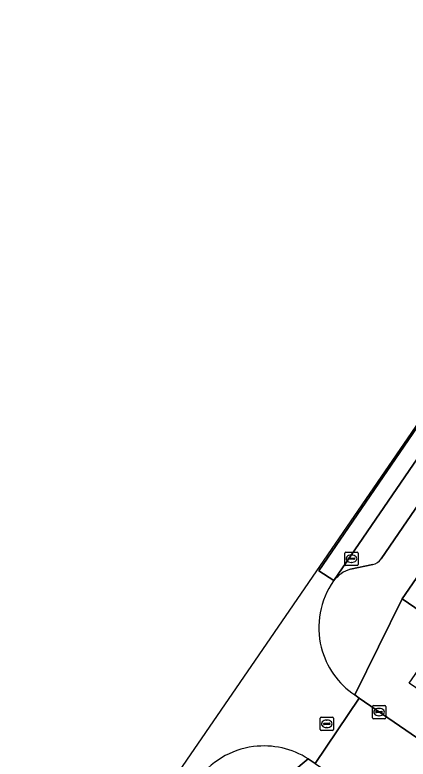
# Model space of a CAD drawing. Extents: x 160023 to 161302, y 384750 to 385707.
# Drawn here: x 160126.4 to 160156, y 385482.5 to 385538.5 of the extents above; entities that cross this region are included whole.
import ezdxf

# ---------------------------------------------------------------- set-up
doc = ezdxf.new("R2010")
doc.units = 0
for name, color, linetype in [('IMGEO_Erf', 7, 'Continuous'), ('IMGEO_Kolk', 7, 'Continuous'), ('IMGEO_Parkeervlak_open', 7, 'Continuous'), ('IMGEO_Rijbaan_lokaal_gesloten', 7, 'Continuous'), ('IMGEO_Rijbaan_lokaal_open', 7, 'Continuous'), ('IMGEO_Rioolput', 7, 'Continuous'), ('IMGEO_Voetpad_open', 7, 'Continuous')]:
    doc.layers.add(name, color=color, linetype=linetype)

msp = doc.modelspace()

# ---------------------------------------------------------------- linework, layer by layer
at = {"layer": 'IMGEO_Erf'}
msp.add_lwpolyline([(160193.857, 385550.439), (160159.273, 385500), (160155.518, 385494.523), (160158.856, 385492.246), (160159.36, 385492.98), (160162.206, 385497.13), (160164.175, 385500), (160164.992, 385501.191), (160167.841, 385505.345), (160170.513, 385509.24), (160173.385, 385513.427), (160176.197, 385517.527), (160179.509, 385522.356), (160180.81, 385524.252)], dxfattribs=at)
at = {"layer": 'IMGEO_Kolk'}
for p, q in [((160151.191, 385497.113), (160151.191, 385497.965)), ((160151.266, 385498.039), (160152.118, 385498.039)), ((160152.192, 385497.965), (160152.192, 385497.113)), ((160151.45, 385497.533), (160151.45, 385497.545)), ((160151.888, 385497.496), (160151.49, 385497.496)), ((160151.493, 385497.582), (160151.891, 385497.582)), ((160151.679, 385497.819), (160151.704, 385497.819)), ((160151.934, 385497.545), (160151.934, 385497.533)), ((160152.118, 385497.039), (160151.266, 385497.039)), ((160151.702, 385497.259), (160151.677, 385497.259)), ((160153.269, 385485.574), (160153.269, 385486.426)), ((160153.344, 385486.5), (160154.196, 385486.5)), ((160153.757, 385486.28), (160153.782, 385486.28)), ((160154.27, 385486.426), (160154.27, 385485.574)), ((160153.528, 385485.994), (160153.528, 385486.006)), ((160153.966, 385485.957), (160153.568, 385485.957)), ((160153.571, 385486.043), (160153.969, 385486.043)), ((160153.78, 385485.72), (160153.755, 385485.72)), ((160154.012, 385486.006), (160154.012, 385485.994)), ((160154.196, 385485.5), (160153.344, 385485.5))]:
    msp.add_line(p, q, dxfattribs=at)
for points in [[(160151.191, 385497.113), (160151.191, 385497.965)], [(160151.266, 385498.039), (160152.118, 385498.039)], [(160152.192, 385497.965), (160152.192, 385497.113)], [(160152.118, 385497.039), (160151.266, 385497.039)], [(160153.269, 385485.574), (160153.269, 385486.426)], [(160153.344, 385486.5), (160154.196, 385486.5)], [(160154.27, 385486.426), (160154.27, 385485.574)], [(160154.196, 385485.5), (160153.344, 385485.5)]]:
    msp.add_lwpolyline(points, dxfattribs=at)
for centre, radius, start, end in [((160151.268, 385497.963), 0.0765, 91.552, 178.448), ((160151.268, 385497.963), 0.0765, 91.552, 178.448), ((160152.116, 385497.963), 0.0765, 1.552, 88.448), ((160152.116, 385497.963), 0.0765, 1.552, 88.448), ((160151.49, 385497.542), 0.0403, 85.8775, 175.7526), ((160151.487, 385497.532), 0.0366, 178.938, 274.7102), ((160151.891, 385497.539), 0.043, 264.8664, 352.4533), ((160151.895, 385497.544), 0.0386, 1.7309, 96.639), ((160151.268, 385497.115), 0.0765, 181.552, 268.448), ((160151.268, 385497.115), 0.0765, 181.552, 268.448), ((160152.116, 385497.115), 0.0765, 271.552, 358.448), ((160152.116, 385497.115), 0.0765, 271.552, 358.448), ((160153.346, 385486.424), 0.0765, 91.552, 178.448), ((160153.346, 385486.424), 0.0765, 91.552, 178.448), ((160154.194, 385486.424), 0.0765, 1.552, 88.448), ((160154.194, 385486.424), 0.0765, 1.552, 88.448), ((160153.346, 385485.576), 0.0765, 181.552, 268.448), ((160153.346, 385485.576), 0.0765, 181.552, 268.448), ((160153.568, 385486.003), 0.0403, 85.8775, 175.7526), ((160153.565, 385485.993), 0.0366, 178.938, 274.7102), ((160153.969, 385486), 0.043, 264.8664, 352.4533), ((160153.973, 385486.005), 0.0386, 1.7309, 96.639), ((160154.194, 385485.576), 0.0765, 271.552, 358.448), ((160154.194, 385485.576), 0.0765, 271.552, 358.448)]:
    msp.add_arc(centre, radius, start, end, dxfattribs=at)
for centre, major_axis, ratio, start_param, end_param in [((160151.678, 385497.539), (-0.387, 0.002), 0.722429, 4.712389, 7.853982), ((160151.703, 385497.539), (-0.39, 0.002), 0.717154, 1.570796, 4.712389), ((160153.756, 385486), (-0.387, 0.002), 0.722429, 4.712389, 7.853982), ((160153.781, 385486), (-0.39, 0.002), 0.717154, 1.570796, 4.712389)]:
    msp.add_ellipse(centre, major_axis=major_axis, ratio=ratio, start_param=start_param, end_param=end_param, dxfattribs=at)
at = {"layer": 'IMGEO_Parkeervlak_open'}
for points in [[(160179.964, 385535.596), (160178.318, 385536.725), (160150.374, 385495.892), (160150.355, 385495.864)], [(160153.933, 385497.525), (160179.964, 385535.596)], [(160151.624, 385496.742), (160153.303, 385497.094)]]:
    msp.add_lwpolyline(points, dxfattribs=at)
for centre, radius, start, end in [((160153.076, 385498.102), 1.033, 282.6967, 326.0574), ((160152.235, 385494.503), 2.321, 105.2586, 144.0989)]:
    msp.add_arc(centre, radius, start, end, dxfattribs=at)
at = {"layer": 'IMGEO_Rijbaan_lokaal_gesloten'}
for points in [[(160150.355, 385495.864), (160150.374, 385495.892), (160149.24, 385496.64), (160177.205, 385537.492), (160177.149, 385537.53), (160126.386, 385463.557)], [(160148.451, 385482.473), (160148.957, 385482.128), (160152.278, 385487.052), (160151.944, 385487.288)]]:
    msp.add_lwpolyline(points, dxfattribs=at)
msp.add_lwpolyline([(160178.318, 385536.725), (160178.075, 385536.892), (160177.205, 385537.492), (160149.24, 385496.64), (160150.374, 385495.892)], close=True, dxfattribs=at)
for centre, radius, start, end in [((160155.345, 385492.352), 6.102, 144.8591, 194.0347), ((160155.345, 385492.356), 6.103, 194.0695, 236.1332), ((160145.12, 385477.276), 6.174, 97.3281, 144.8365), ((160145.116, 385477.267), 6.183, 57.3524, 97.2809)]:
    msp.add_arc(centre, radius, start, end, dxfattribs=at)
at = {"layer": 'IMGEO_Rijbaan_lokaal_open'}
msp.add_lwpolyline([(160180.167, 385467.938), (160175.915, 385470.845), (160170.159, 385474.781), (160152.278, 385487.052), (160148.957, 385482.128), (160172.357, 385466.114), (160175.537, 385463.942), (160185.235, 385457.355), (160202.245, 385445.802)], dxfattribs=at)
at = {"layer": 'IMGEO_Rioolput'}
for p, q in [((160149.343, 385484.689), (160149.343, 385485.541)), ((160149.418, 385485.615), (160150.27, 385485.615)), ((160150.344, 385485.541), (160150.344, 385484.689)), ((160149.602, 385485.109), (160149.602, 385485.121)), ((160150.04, 385485.072), (160149.642, 385485.072)), ((160149.645, 385485.158), (160150.043, 385485.158)), ((160149.831, 385485.395), (160149.856, 385485.395)), ((160150.086, 385485.121), (160150.086, 385485.109)), ((160150.27, 385484.615), (160149.418, 385484.615)), ((160149.854, 385484.835), (160149.829, 385484.835))]:
    msp.add_line(p, q, dxfattribs=at)
for points in [[(160149.343, 385484.689), (160149.343, 385485.541)], [(160149.418, 385485.615), (160150.27, 385485.615)], [(160150.344, 385485.541), (160150.344, 385484.689)], [(160150.27, 385484.615), (160149.418, 385484.615)]]:
    msp.add_lwpolyline(points, dxfattribs=at)
for centre, radius, start, end in [((160149.42, 385485.539), 0.0765, 91.552, 178.448), ((160149.42, 385485.539), 0.0765, 91.552, 178.448), ((160150.268, 385485.539), 0.0765, 1.552, 88.448), ((160150.268, 385485.539), 0.0765, 1.552, 88.448), ((160149.642, 385485.118), 0.0403, 85.8775, 175.7526), ((160149.639, 385485.108), 0.0366, 178.938, 274.7102), ((160150.043, 385485.115), 0.043, 264.8664, 352.4533), ((160150.047, 385485.12), 0.0386, 1.7309, 96.639), ((160149.42, 385484.691), 0.0765, 181.552, 268.448), ((160149.42, 385484.691), 0.0765, 181.552, 268.448), ((160150.268, 385484.691), 0.0765, 271.552, 358.448), ((160150.268, 385484.691), 0.0765, 271.552, 358.448)]:
    msp.add_arc(centre, radius, start, end, dxfattribs=at)
for centre, major_axis, ratio, start_param, end_param in [((160149.83, 385485.115), (-0.387, 0.002), 0.722429, 4.712389, 7.853982), ((160149.855, 385485.115), (-0.39, 0.002), 0.717154, 1.570796, 4.712389)]:
    msp.add_ellipse(centre, major_axis=major_axis, ratio=ratio, start_param=start_param, end_param=end_param, dxfattribs=at)
at = {"layer": 'IMGEO_Voetpad_open'}
for points in [[(160151.944, 385487.288), (160155.518, 385494.523), (160159.273, 385500), (160193.857, 385550.439), (160195.899, 385553.432), (160196.975, 385554.984), (160199.23, 385558.271), (160237.11, 385613.535)], [(160219.015, 385592.589), (160197.367, 385561), (160198.229, 385560.407), (160194.33, 385554.718), (160193.472, 385555.297), (160185.628, 385543.849), (160179.964, 385535.596), (160153.933, 385497.525)], [(160153.303, 385497.094), (160151.624, 385496.742)], [(160166.852, 385480.774), (160164.151, 385482.622), (160161.45, 385484.47), (160158.749, 385486.318), (160156.048, 385488.166), (160158.856, 385492.246), (160155.518, 385494.523), (160151.944, 385487.288), (160152.278, 385487.052), (160170.159, 385474.781), (160170.441, 385475.193), (160176.197, 385471.257), (160175.915, 385470.845), (160180.167, 385467.938), (160199.088, 385455.07), (160200.435, 385454.194)], [(160148.957, 385482.128), (160148.451, 385482.473), (160145.973, 385480.432), (160154.018, 385474.967), (160157.457, 385472.608), (160162.394, 385469.273), (160169.793, 385464.2), (160170.682, 385463.631), (160173.268, 385461.881), (160175.855, 385460.132), (160178.442, 385458.382), (160181.028, 385456.632), (160183.494, 385454.965), (160186.201, 385453.133), (160187.987, 385451.859), (160201.338, 385442.708)], [(160145.973, 385480.432), (160148.451, 385482.473)]]:
    msp.add_lwpolyline(points, dxfattribs=at)
for centre, radius, start, end in [((160153.076, 385498.102), 1.033, 282.6967, 326.0574), ((160152.235, 385494.503), 2.321, 105.2586, 144.0989), ((160155.345, 385492.352), 6.102, 144.8591, 194.0347), ((160155.345, 385492.356), 6.103, 194.0695, 236.1332), ((160145.12, 385477.276), 6.174, 97.3281, 144.8365), ((160145.116, 385477.267), 6.183, 57.3524, 97.2809)]:
    msp.add_arc(centre, radius, start, end, dxfattribs=at)

doc.saveas('drawing.dxf')
